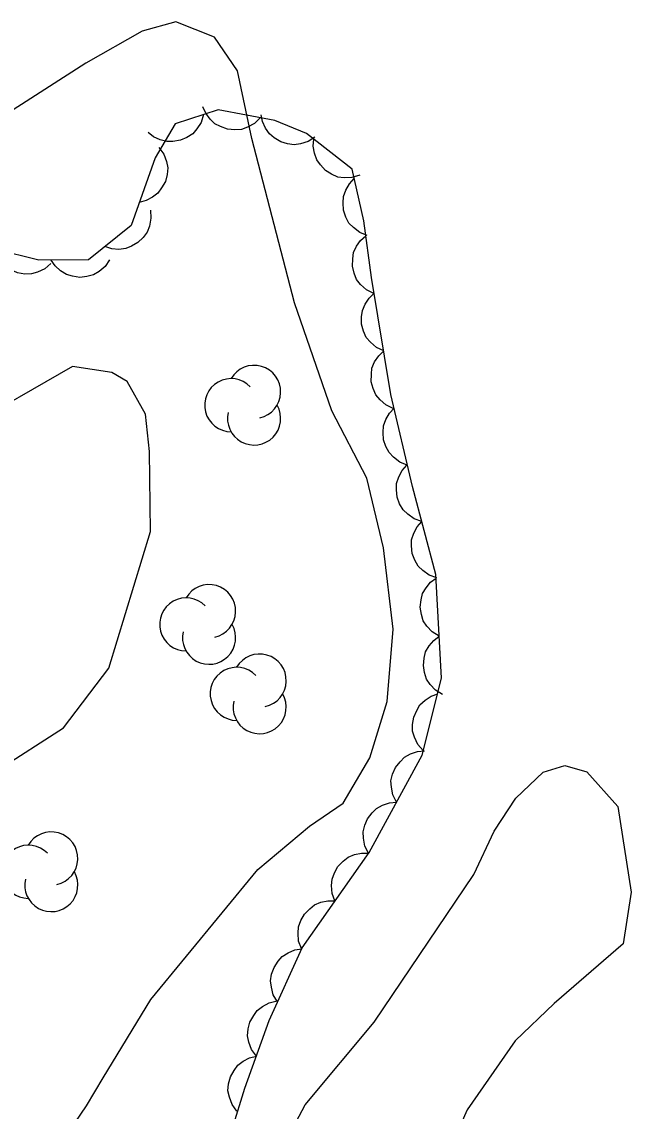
# Model space of a CAD drawing. Extents: x 282461 to 284471, y 5554090 to 5557646.
# Drawn here: x 283675.2 to 283706.5, y 5555029 to 5555085 of the extents above; entities that cross this region are included whole.
import ezdxf

# ---------------------------------------------------------------- set-up
doc = ezdxf.new("R2010")
doc.units = 0
for name, color, linetype in [('Niveau 1', 7, 'Continuous'), ('Niveau 2', 7, 'Continuous'), ('Niveau 44', 7, 'Continuous')]:
    doc.layers.add(name, color=color, linetype=linetype)

msp = doc.modelspace()

# ---------------------------------------------------------------- linework, layer by layer
at = {"layer": 'Niveau 1'}
for points in [[(283679.41, 5555030.73), (283681.85, 5555034.76), (283687.36, 5555041.43), (283690.01, 5555043.66), (283691.74, 5555044.84), (283693.11, 5555047.17), (283694.01, 5555050.08), (283694.32, 5555053.8), (283693.81, 5555057.97), (283692.95, 5555061.56), (283691.16, 5555065.02), (283689.24, 5555070.57), (283687.05, 5555079.02), (283686.31, 5555082.5), (283685.13, 5555084.23), (283683.14, 5555085.02), (283681.4, 5555084.54), (283678.51, 5555082.89), (283671.69, 5555078.53)], [(283675.45, 5555024.73), (283678.54, 5555029.28), (283679.41, 5555030.73)]]:
    msp.add_lwpolyline(points, dxfattribs=at)
at = {"layer": 'Niveau 2'}
for points in [[(283666.21, 5555056.1), (283663.32, 5555046.62), (283663.24, 5555044.93), (283664.31, 5555043.03), (283664.96, 5555042.93), (283666.94, 5555044.53), (283671.59, 5555045.7), (283673.93, 5555046.52), (283677.36, 5555048.72), (283679.7, 5555051.78), (283681.84, 5555058.81), (283681.78, 5555062.92), (283681.58, 5555064.85), (283680.63, 5555066.52), (283679.84, 5555066.99), (283677.83, 5555067.29), (283672.2, 5555064.08), (283669.65, 5555062.06), (283668.7, 5555060.91)], [(283688.53, 5555026.98), (283689.78, 5555029.34), (283693.34, 5555033.58), (283698.46, 5555041.18), (283699.5, 5555043.4), (283700.62, 5555045.1), (283702.03, 5555046.44), (283703.13, 5555046.78), (283704.26, 5555046.45), (283705.87, 5555044.67), (283706.55, 5555040.28), (283706.14, 5555037.61), (283702.59, 5555034.55)], [(283702.59, 5555034.55), (283700.59, 5555032.62), (283698.11, 5555029.08), (283696.56, 5555025.55)]]:
    msp.add_lwpolyline(points, dxfattribs=at)
at = {"layer": 'Niveau 44'}
for points in [[(283684.79, 5555024.03), (283686.69, 5555030.19), (283687.93, 5555033.68), (283689.63, 5555037.41), (283693.07, 5555042.31), (283695.8, 5555047.32), (283696.8, 5555051.27), (283696.51, 5555056.6), (283695.3, 5555061.12), (283694.2, 5555065.86), (283693.2, 5555071.88), (283692.81, 5555074.78), (283692.2, 5555077.44), (283689.86, 5555079.27), (283688.22, 5555079.95), (283685.31, 5555080.5), (283683.1, 5555079.78), (283682.08, 5555078.03), (283680.84, 5555074.54), (283678.65, 5555072.78), (283676.09, 5555072.76), (283673.87, 5555073.32)], [(283684.56, 5555080.26), (283684.44, 5555079.85), (283684.22, 5555079.51), (283684.01, 5555079.26), (283683.71, 5555079.07), (283683.37, 5555078.93), (283682.99, 5555078.87), (283682.67, 5555078.86), (283682.33, 5555078.95), (283681.99, 5555079.11), (283681.71, 5555079.33)], [(283687.48, 5555080.09), (283687.18, 5555079.79), (283686.83, 5555079.6), (283686.52, 5555079.48), (283686.17, 5555079.46), (283685.8, 5555079.5), (283685.44, 5555079.63), (283685.15, 5555079.77), (283684.9, 5555080.02), (283684.68, 5555080.32), (283684.53, 5555080.65)], [(283690.29, 5555079.09), (283689.94, 5555078.86), (283689.55, 5555078.75), (283689.23, 5555078.69), (283688.88, 5555078.74), (283688.53, 5555078.85), (283688.2, 5555079.06), (283687.95, 5555079.26), (283687.75, 5555079.55), (283687.6, 5555079.89), (283687.52, 5555080.24)], [(283682.27, 5555078.56), (283682.52, 5555078.22), (283682.65, 5555077.84), (283682.72, 5555077.52), (283682.69, 5555077.17), (283682.6, 5555076.81), (283682.41, 5555076.48), (283682.22, 5555076.21), (283681.94, 5555076), (283681.61, 5555075.83), (283681.26, 5555075.73)], [(283692.59, 5555077.14), (283692.19, 5555077.01), (283691.79, 5555077), (283691.46, 5555077.04), (283691.14, 5555077.18), (283690.83, 5555077.38), (283690.57, 5555077.66), (283690.38, 5555077.92), (283690.26, 5555078.26), (283690.2, 5555078.62), (283690.23, 5555078.98)], [(283692.98, 5555074.04), (283692.59, 5555074.19), (283692.27, 5555074.44), (283692.04, 5555074.67), (283691.88, 5555074.98), (283691.76, 5555075.34), (283691.74, 5555075.72), (283691.76, 5555076.04), (283691.88, 5555076.37), (283692.07, 5555076.69), (283692.31, 5555076.96)], [(283681.83, 5555075.33), (283681.86, 5555074.92), (283681.78, 5555074.52), (283681.66, 5555074.21), (283681.46, 5555073.93), (283681.19, 5555073.67), (283680.86, 5555073.49), (283680.56, 5555073.36), (283680.21, 5555073.32), (283679.84, 5555073.35), (283679.49, 5555073.46)], [(283693.31, 5555071.05), (283692.94, 5555071.24), (283692.64, 5555071.52), (283692.43, 5555071.77), (283692.3, 5555072.1), (283692.22, 5555072.46), (283692.23, 5555072.84), (283692.28, 5555073.16), (283692.43, 5555073.48), (283692.64, 5555073.78), (283692.91, 5555074.02)], [(283676.71, 5555072.6), (283676.4, 5555072.32), (283676.03, 5555072.15), (283675.72, 5555072.06), (283675.37, 5555072.05), (283675, 5555072.11), (283674.65, 5555072.27), (283674.37, 5555072.43), (283674.13, 5555072.69), (283673.93, 5555073), (283673.81, 5555073.34)], [(283679.73, 5555072.79), (283679.5, 5555072.44), (283679.19, 5555072.18), (283678.9, 5555072.01), (283678.57, 5555071.92), (283678.2, 5555071.88), (283677.82, 5555071.94), (283677.51, 5555072.03), (283677.21, 5555072.22), (283676.94, 5555072.47), (283676.73, 5555072.77)], [(283693.83, 5555068.1), (283693.45, 5555068.27), (283693.14, 5555068.54), (283692.93, 5555068.79), (283692.78, 5555069.11), (283692.69, 5555069.47), (283692.69, 5555069.85), (283692.73, 5555070.18), (283692.87, 5555070.5), (283693.08, 5555070.81), (283693.34, 5555071.06)], [(283694.32, 5555065.14), (283693.94, 5555065.32), (283693.64, 5555065.59), (283693.42, 5555065.84), (283693.28, 5555066.16), (283693.18, 5555066.51), (283693.19, 5555066.9), (283693.22, 5555067.22), (283693.36, 5555067.54), (283693.57, 5555067.85), (283693.83, 5555068.1)], [(283695.04, 5555062.23), (283694.65, 5555062.38), (283694.33, 5555062.63), (283694.1, 5555062.87), (283693.94, 5555063.18), (283693.82, 5555063.53), (283693.8, 5555063.91), (283693.81, 5555064.24), (283693.94, 5555064.57), (283694.12, 5555064.89), (283694.36, 5555065.15)], [(283695.78, 5555059.33), (283695.39, 5555059.46), (283695.06, 5555059.7), (283694.82, 5555059.93), (283694.64, 5555060.23), (283694.52, 5555060.58), (283694.48, 5555060.96), (283694.49, 5555061.29), (283694.6, 5555061.62), (283694.77, 5555061.95), (283695.01, 5555062.22)], [(283696.56, 5555056.43), (283696.16, 5555056.57), (283695.83, 5555056.81), (283695.59, 5555057.03), (283695.42, 5555057.34), (283695.29, 5555057.69), (283695.26, 5555058.07), (283695.26, 5555058.39), (283695.37, 5555058.73), (283695.54, 5555059.05), (283695.78, 5555059.33)], [(283696.68, 5555053.43), (283696.32, 5555053.65), (283696.05, 5555053.95), (283695.86, 5555054.22), (283695.76, 5555054.55), (283695.7, 5555054.92), (283695.75, 5555055.3), (283695.82, 5555055.62), (283696, 5555055.92), (283696.23, 5555056.21), (283696.52, 5555056.42)], [(283696.85, 5555050.44), (283696.49, 5555050.65), (283696.21, 5555050.95), (283696.03, 5555051.23), (283695.92, 5555051.56), (283695.87, 5555051.93), (283695.91, 5555052.31), (283695.98, 5555052.62), (283696.16, 5555052.93), (283696.4, 5555053.21), (283696.68, 5555053.43)], [(283695.86, 5555047.56), (283695.58, 5555047.87), (283695.41, 5555048.24), (283695.31, 5555048.55), (283695.31, 5555048.9), (283695.37, 5555049.27), (283695.52, 5555049.62), (283695.69, 5555049.9), (283695.95, 5555050.14), (283696.26, 5555050.34), (283696.6, 5555050.46)], [(283694.48, 5555044.9), (283694.29, 5555045.27), (283694.22, 5555045.67), (283694.2, 5555046), (283694.28, 5555046.34), (283694.43, 5555046.68), (283694.67, 5555046.98), (283694.9, 5555047.22), (283695.21, 5555047.38), (283695.56, 5555047.5), (283695.92, 5555047.53)], [(283693.05, 5555042.27), (283692.86, 5555042.64), (283692.78, 5555043.04), (283692.77, 5555043.37), (283692.85, 5555043.71), (283693, 5555044.05), (283693.24, 5555044.35), (283693.46, 5555044.58), (283693.77, 5555044.75), (283694.12, 5555044.87), (283694.48, 5555044.9)], [(283691.32, 5555039.82), (283691.17, 5555040.21), (283691.14, 5555040.61), (283691.17, 5555040.94), (283691.29, 5555041.27), (283691.47, 5555041.59), (283691.74, 5555041.87), (283691.99, 5555042.07), (283692.32, 5555042.2), (283692.68, 5555042.28), (283693.04, 5555042.27)], [(283689.6, 5555037.37), (283689.45, 5555037.76), (283689.42, 5555038.16), (283689.44, 5555038.49), (283689.57, 5555038.82), (283689.75, 5555039.14), (283690.02, 5555039.41), (283690.27, 5555039.62), (283690.6, 5555039.75), (283690.96, 5555039.83), (283691.32, 5555039.82)], [(283688.36, 5555034.63), (283688.15, 5555034.99), (283688.05, 5555035.38), (283688.01, 5555035.71), (283688.06, 5555036.06), (283688.19, 5555036.4), (283688.4, 5555036.72), (283688.61, 5555036.97), (283688.91, 5555037.16), (283689.25, 5555037.3), (283689.61, 5555037.36)], [(283687.28, 5555031.84), (283687.03, 5555032.18), (283686.89, 5555032.56), (283686.83, 5555032.88), (283686.86, 5555033.24), (283686.95, 5555033.59), (283687.14, 5555033.93), (283687.32, 5555034.19), (283687.6, 5555034.4), (283687.93, 5555034.58), (283688.28, 5555034.67)], [(283686.27, 5555029.02), (283686.03, 5555029.35), (283685.89, 5555029.74), (283685.82, 5555030.06), (283685.85, 5555030.41), (283685.95, 5555030.77), (283686.13, 5555031.1), (283686.32, 5555031.37), (283686.6, 5555031.58), (283686.93, 5555031.75), (283687.28, 5555031.84)]]:
    msp.add_lwpolyline(points, dxfattribs=at)
for centre, start, end in [((283687.161, 5555065.992), 282.2692, 149.7263), ((283685.985, 5555065.309), 44.1154, 269.804), ((283687.161, 5555064.626), 166.9369, 29.6212), ((283684.847, 5555054.721), 282.2692, 149.7263), ((283683.671, 5555054.038), 44.1154, 269.804), ((283684.847, 5555053.354), 166.9369, 29.6212), ((283687.446, 5555051.151), 282.2692, 149.7263), ((283686.271, 5555050.468), 44.1154, 269.804), ((283687.446, 5555049.784), 166.9369, 29.6212), ((283676.734, 5555042.003), 282.2692, 149.7263), ((283675.559, 5555041.32), 44.1154, 269.804), ((283676.734, 5555040.637), 166.9369, 29.6212)]:
    msp.add_arc(centre, 1.367, start, end, dxfattribs=at)

doc.saveas('drawing.dxf')
